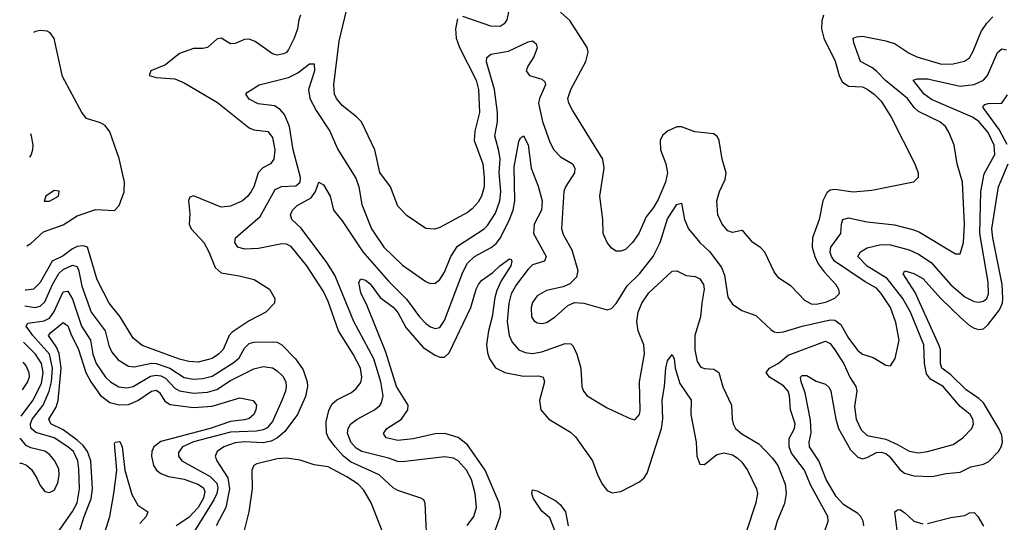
# Model space of a CAD drawing. Header units: inches. Extents: x 1694797 to 1849917, y 907313 to 1017959.
# Tile 291 of 656: x 1697422 to 1701660, y 994886 to 997050. Entities that reach past the tile are written whole.
import ezdxf

# ---------------------------------------------------------------- set-up
doc = ezdxf.new("R2010")
doc.units = ezdxf.units.IN
doc.header["$MEASUREMENT"] = 0
doc.layers.add('B6999', color=7, linetype='Continuous')
doc.layers.add('B7909', color=7, linetype='Continuous')

msp = doc.modelspace()

# ---------------------------------------------------------------- linework, layer by layer
at = {"layer": 'B6999', "color": 5}
for points, elevation in [([(1699535.3, 997124.7), (1699519.1, 997050), (1699507.7, 997032.3), (1699490, 997020.7), (1699450, 997022.9), (1699330, 997063.2)], 980), ([(1699306.6, 997053.4), (1699298.4, 997010), (1699300.7, 996970), (1699315.4, 996930), (1699387.5, 996790), (1699397.3, 996750), (1699401.8, 996650), (1699381, 996570), (1699377.7, 996530), (1699415.4, 996430), (1699421.9, 996370), (1699421, 996330), (1699410, 996290.3), (1699395.3, 996264.7), (1699370, 996235.4), (1699350, 996220.2), (1699230, 996155), (1699208.1, 996148.1), (1699170, 996151.3), (1699090, 996204.9), (1699050, 996247.4), (1699018.4, 996330), (1698972.7, 996392.7), (1698950.1, 996490), (1698894, 996610), (1698872.3, 996632.3), (1698810, 996680.7), (1698785.6, 996710), (1698776.8, 996730), (1698774.4, 996770), (1698797.9, 996957.9), (1698828.4, 997090)], 980), ([(1700000, 996053.1), (1699990, 996053.4), (1699970, 996066.7), (1699950.3, 996090), (1699932.9, 996130), (1699932.4, 996190), (1699919.3, 996290), (1699937.7, 996410), (1699932.6, 996450), (1699800.8, 996660.8), (1699785.5, 996690), (1699780.7, 996710), (1699793.6, 996750), (1699858.5, 996870), (1699868.3, 996910), (1699864.2, 996930), (1699790, 997046.2), (1699750, 997083)], 980), ([(1698630.5, 997070), (1698623.6, 997050), (1698617.9, 997010), (1698604.2, 996970), (1698578.6, 996921.4), (1698570, 996909.5), (1698557.4, 996902.6), (1698530, 996897.9), (1698510, 996903.1), (1698435.8, 996955.8), (1698410, 996966.5), (1698390, 996964.5), (1698350, 996947.9), (1698330, 996946.7), (1698290, 996970.3), (1698270, 996966.7), (1698230, 996931), (1698210, 996926.3), (1698170, 996926), (1698110, 996904.1), (1698050, 996856), (1697987, 996830), (1697979.5, 996810), (1698010, 996801.1), (1698090, 996795), (1698130, 996777.8), (1698274.1, 996694.1), (1698410, 996584.2), (1698430, 996575.7), (1698490, 996568.3), (1698510, 996542.9), (1698519.9, 996490), (1698516.2, 996450), (1698501.1, 996430), (1698468.2, 996411.8), (1698449.1, 996390.9), (1698429.9, 996330.1), (1698419, 996310), (1698404.7, 996290), (1698381.1, 996270), (1698330, 996246.6), (1698290, 996242.3), (1698170, 996291), (1698154, 996286), (1698149.2, 996270.8), (1698154.6, 996214.6), (1698151.1, 996170), (1698159.5, 996150), (1698214.1, 996090), (1698235.6, 996050), (1698262.8, 995982.8), (1698290, 995960.5), (1698367.5, 995947.5), (1698430.7, 995930.7), (1698497, 995890), (1698520.9, 995850), (1698519.3, 995830), (1698482, 995790), (1698410, 995752.7), (1698336.2, 995703.8), (1698324.1, 995690), (1698297.8, 995630), (1698278.4, 995610), (1698250, 995590.6), (1698190, 995575.2), (1698150, 995577.4), (1698110, 995588), (1697950, 995647.5), (1697910, 995678.5), (1697854.1, 995770), (1697807.9, 995830), (1697755.4, 995930), (1697714.6, 996070), (1697696.3, 996076.3), (1697670, 996072.7), (1697650, 996063.1), (1697610, 996032.8), (1697561.6, 996010), (1697510, 995917.7), (1697482, 995890), (1697450, 995884.6), (1697446.3, 995885)], 980), ([(1697452.5, 996076.8), (1697470, 996085.8), (1697524.1, 996135.9), (1697610, 996166.2), (1697670, 996205.2), (1697750, 996232.7), (1697830, 996228.9), (1697849.8, 996250.2), (1697871.7, 996308.3), (1697873.5, 996350), (1697850, 996452.3), (1697810, 996567), (1697790, 996594), (1697770, 996605.3), (1697710, 996625.1), (1697689, 996650), (1697606, 996806), (1697570, 996969.2), (1697553.5, 996993.5), (1697541, 997001), (1697510, 997003.1)], 1020), ([(1697510, 997003.1), (1697490, 996999.2), (1697482.3, 996995.1)], 1020), ([(1699176.8, 994750), (1699167.3, 994967.3), (1699162, 994982), (1699149, 994990), (1699050, 995022.6), (1699030, 995034.5), (1698969, 995090), (1698845.8, 995145.8), (1698815.7, 995170), (1698779.5, 995210), (1698751.3, 995250), (1698742.7, 995270), (1698741.9, 995318.1), (1698752.5, 995367.5), (1698766.3, 995393.7), (1698787.2, 995412.8), (1698850, 995444.7), (1698870, 995461.2), (1698890, 995487.6), (1698895.3, 995510), (1698888.7, 995550), (1698857.1, 995610), (1698794.7, 995710), (1698750, 995836), (1698730, 995879.3), (1698658.5, 995990), (1698590, 996073.3), (1698570, 996083.6), (1698550, 996085.2), (1698450, 996065.3), (1698390, 996061.8), (1698361.1, 996070), (1698347.6, 996090), (1698351.2, 996110), (1698457.7, 996202.3), (1698521.2, 996318.8), (1698548.6, 996331.4), (1698610, 996335), (1698630, 996351), (1698631.4, 996370), (1698599.8, 996490), (1698584, 996590), (1698562, 996642), (1698543.7, 996663.7), (1698518.9, 996678.9), (1698448.2, 996688.2), (1698410, 996707.9), (1698396.2, 996730), (1698402.3, 996737.7), (1698452.7, 996770), (1698579.3, 996800.7), (1698618.9, 996821.1), (1698670, 996860.7), (1698690, 996859.3), (1698691.1, 996830), (1698665.2, 996750), (1698671.5, 996710), (1698698.9, 996658.9), (1698757.6, 996570), (1698791.6, 996491.6), (1698868.3, 996368.3), (1698881.6, 996330), (1698894.6, 996254.6), (1698936.8, 996150), (1698989.4, 996070), (1699070, 995992.7), (1699170, 995922.2), (1699190, 995913.4), (1699210, 995915.5), (1699230, 995931.3), (1699250, 995962.8), (1699277.7, 996030), (1699305.9, 996074.1), (1699421.8, 996150), (1699436.2, 996163.8), (1699470, 996216.8), (1699489.2, 996270), (1699493.4, 996310), (1699485.9, 996390), (1699489.9, 996450), (1699485.1, 996485.1), (1699466.7, 996550), (1699478.5, 996610), (1699478.1, 996650), (1699465.8, 996750), (1699430.9, 996869.1), (1699432.7, 996887.3), (1699450, 996901.8), (1699525.4, 996914.6), (1699610, 996954.3), (1699630, 996958.7), (1699645.7, 996945.7), (1699648.7, 996928.7), (1699635.5, 996890), (1699608.8, 996850), (1699602.5, 996830), (1699615.8, 996810), (1699670, 996794.5), (1699681.8, 996781.8), (1699684.6, 996770), (1699658.8, 996710), (1699654.9, 996690), (1699671.9, 996611.9), (1699703.3, 996523.3), (1699720.5, 996490), (1699750, 996458.9), (1699801.4, 996430), (1699811.2, 996410), (1699809.5, 996390), (1699771.5, 996330), (1699764.4, 996310), (1699754.8, 996150), (1699762.2, 996122.2), (1699799.3, 996059.3), (1699824.8, 995970), (1699818.2, 995941.8), (1699790, 995912.7), (1699760.8, 995899.2), (1699690, 995884.5), (1699650, 995860.9), (1699630, 995832.6), (1699623, 995810), (1699624.8, 995770), (1699634.9, 995754.9), (1699650, 995744.3), (1699670, 995742.2), (1699690, 995746.4), (1699727.4, 995770), (1699781.4, 995818.6), (1699810, 995831.7), (1699850, 995829.2), (1699950, 995800.3), (1699970, 995806), (1699990, 995827.7), (1700000, 995844.1)], 960), ([(1697468.2, 996559.6), (1697471.9, 996550), (1697478.3, 996510), (1697477.9, 996490), (1697471, 996469), (1697464.9, 996457.9)], 1020), ([(1699347.5, 994872.5), (1699377.5, 994910), (1699388.1, 994950), (1699382.3, 995010), (1699367.1, 995070), (1699345.8, 995110), (1699310, 995150.5), (1699290, 995161.4), (1699250, 995166.9), (1699070, 995145.4), (1699050, 995146.8), (1699010, 995161.3), (1698894.6, 995190), (1698870, 995205.3), (1698846.7, 995230), (1698833.3, 995270), (1698836.3, 995290), (1698847.7, 995310), (1698874.8, 995330), (1698949.8, 995370), (1698971.9, 995388.1), (1698979.6, 995400.4), (1698986.4, 995430), (1698976.8, 995490), (1698946.9, 995590), (1698860.7, 995750), (1698778.3, 995950), (1698743.9, 996003.9), (1698633, 996153), (1698593.8, 996190), (1698587.7, 996210), (1698596.2, 996230), (1698616.2, 996250), (1698677.2, 996282.8), (1698695.4, 996310), (1698710, 996350.4), (1698730, 996339.5), (1698758.7, 996290), (1698773.1, 996230), (1698810, 996183.9), (1698899.7, 996050), (1699010, 995923.9), (1699087.2, 995847.2), (1699143.4, 995770), (1699170, 995741.3), (1699190, 995727.1), (1699210, 995720.1), (1699230, 995724.6), (1699250, 995755.3), (1699330, 995963.2), (1699350, 996001.2), (1699379.8, 996030), (1699450.8, 996069.2), (1699473.5, 996086.5), (1699491.8, 996110), (1699529.9, 996190), (1699545.6, 996230), (1699552.9, 996270), (1699550, 996416.3), (1699570, 996524.9), (1699578.3, 996541.7), (1699590, 996550.4), (1699611.2, 996511.2), (1699623.2, 996410), (1699653.3, 996333.3), (1699670.9, 996270), (1699667.4, 996230), (1699635.9, 996170), (1699634.3, 996130), (1699687.6, 996030), (1699681.6, 996010), (1699630, 995993.7), (1699610, 995975.3), (1699560.5, 995910), (1699538.2, 995870), (1699527.6, 995830), (1699519.9, 995750), (1699528.4, 995690), (1699541.4, 995661.4), (1699570, 995628.6), (1699597.1, 995617.1), (1699630, 995612.5), (1699670, 995619.1), (1699770, 995655.9), (1699794, 995654), (1699804.7, 995644.7), (1699820.8, 995610), (1699837.4, 995550), (1699841.7, 995470), (1699848.9, 995450), (1699864.9, 995430), (1699950, 995379), (1700000, 995355.5)], 940), ([(1699468.9, 994850), (1699490.8, 994910), (1699493.5, 994930), (1699486.1, 994970), (1699425.6, 995110), (1699350, 995219.2), (1699310, 995251.4), (1699251.6, 995268.4), (1699210, 995265.9), (1699115.4, 995244.6), (1699050, 995238.5), (1698999.2, 995250), (1698987.9, 995267.9), (1699002.9, 995290), (1699064.9, 995330), (1699092.1, 995370), (1699093.9, 995390), (1699043.8, 995470), (1698997.6, 995617.6), (1698917.6, 995817.6), (1698890, 995874.5), (1698882.4, 995917.6), (1698890, 995934.4), (1698910, 995928.9), (1698930, 995911.9), (1698973.7, 995853.7), (1699030, 995812), (1699050, 995788.5), (1699084.4, 995724.4), (1699158.5, 995638.5), (1699210, 995604.7), (1699230, 995597), (1699250, 995596.3), (1699270, 995615), (1699364.1, 995810), (1699387.1, 995890), (1699397.1, 995910), (1699410, 995927.2), (1699459.2, 995960.8), (1699488.3, 995990), (1699530, 996019.6), (1699537.3, 996017.3), (1699540.3, 996010), (1699535.8, 995990), (1699494.6, 995925.4), (1699475.6, 995884.4), (1699467, 995853), (1699456.1, 995770), (1699440.4, 995710), (1699431.4, 995651.4), (1699435.3, 995615.3), (1699443.9, 995590), (1699470.5, 995550.5), (1699510, 995531.2), (1699590, 995515), (1699655.7, 995515.7), (1699675.6, 995510), (1699681, 995490), (1699659.1, 995410), (1699665.8, 995370), (1699699.6, 995330), (1699793.4, 995273.4), (1699814.2, 995254.2), (1699887.2, 995150), (1699910, 995087.3), (1699930, 995047.7), (1699950, 995023), (1699972.4, 995012.4), (1700000, 995016.5)], 920), ([(1697444.1, 995817.5), (1697489.1, 995810.9), (1697510, 995815.9), (1697530, 995834.7), (1697563.2, 995910), (1697590, 995957.7), (1697610, 995975), (1697650, 995992.7), (1697667.6, 995987.6), (1697675, 995975), (1697690, 995902), (1697729.7, 995790), (1697790.1, 995710.1), (1697806.4, 995646.4), (1697818.4, 995618.4), (1697845.7, 995585.7), (1697890, 995557.8), (1697914.6, 995554.6), (1697989.2, 995570.8), (1698010, 995569.8), (1698068.7, 995548.7), (1698130, 995509.4), (1698170, 995502.6), (1698210, 995505), (1698250, 995514.7), (1698345.4, 995574.6), (1698366.3, 995593.7), (1698390, 995634.8), (1698410, 995655.5), (1698430, 995662), (1698510, 995663.3), (1698530, 995661.7), (1698550, 995649.5), (1698609.8, 995589.8), (1698642.6, 995542.6), (1698659.4, 995490), (1698660.3, 995470), (1698652, 995428), (1698617.9, 995350), (1698563.9, 995276.1), (1698531.3, 995248.7), (1698504.7, 995235.3), (1698470, 995227.4), (1698390, 995231.6), (1698350, 995228.2), (1698301, 995210), (1698271.8, 995190), (1698263.5, 995170), (1698270.1, 995150), (1698317.7, 995077.7), (1698324.8, 995030), (1698309.7, 994950), (1698267.2, 994870)], 960), ([(1697592.7, 994850), (1697650, 994932.3), (1697669.1, 994970), (1697679.6, 995030), (1697676.3, 995116.3), (1697672.4, 995150), (1697653.3, 995190), (1697630, 995211.2), (1697570.4, 995250), (1697492.1, 995272.1), (1697470.6, 995290.6), (1697468.1, 995310), (1697476.2, 995330), (1697522.5, 995390), (1697549.5, 995450.5), (1697558.9, 995490), (1697563.4, 995550), (1697550, 995610.3), (1697479.2, 995690), (1697449.9, 995730.1), (1697457.1, 995742.9), (1697526.8, 995753.2), (1697550, 995765.1), (1697568.8, 995791.2), (1697610, 995878.8), (1697630, 995881.3), (1697650, 995847.1), (1697687.8, 995730), (1697726.8, 995670), (1697736.4, 995610), (1697750.9, 995570), (1697791.3, 995511.3), (1697813.2, 995490), (1697848.7, 995468.7), (1697884, 995464), (1697910, 995470.4), (1697985.6, 995514.4), (1698010, 995519.8), (1698030, 995516.6), (1698050, 995506.6), (1698090, 995463), (1698110, 995452.4), (1698170, 995441.9), (1698230, 995446.4), (1698270, 995458.1), (1698330, 995496.4), (1698430, 995546.4), (1698470, 995556.8), (1698510, 995550.9), (1698530, 995538), (1698554.4, 995514.4), (1698567, 995490), (1698569.5, 995470), (1698565.6, 995450), (1698550.9, 995410), (1698510, 995319.5), (1698487.4, 995292.6), (1698470, 995284), (1698441.4, 995278.6), (1698330, 995273.7), (1698170, 995232.2), (1698123.1, 995210), (1698105.8, 995185.7), (1698105, 995170), (1698119.8, 995150), (1698242.5, 995082.5), (1698270, 995054.2), (1698274.7, 995034.7), (1698270, 995010), (1698258, 994982), (1698175.7, 994850)], 940), ([(1697678.2, 994841.8), (1697699.2, 994910), (1697730, 994986.8), (1697734.9, 995030), (1697728.4, 995150), (1697713.9, 995190), (1697695.7, 995215.7), (1697670, 995239.1), (1697610, 995283.7), (1697555.9, 995310), (1697547.7, 995330), (1697578.5, 995381.5), (1697588.1, 995410), (1697600.4, 995550), (1697592.6, 995612.6), (1697579.9, 995639.9), (1697546.4, 995690), (1697556.7, 995703.3), (1697610, 995746.3), (1697630, 995731), (1697645, 995690), (1697674.2, 995634.2), (1697706.2, 995530), (1697728.3, 995490), (1697770, 995431.4), (1697810, 995402.2), (1697850, 995391.4), (1697890, 995392.8), (1697930, 995409.7), (1697990, 995450.8), (1698010, 995454.9), (1698024.3, 995444.3), (1698047.2, 995407.2), (1698070, 995393.4), (1698170, 995380.6), (1698250, 995385.2), (1698370, 995421.4), (1698426.4, 995410), (1698441.5, 995390), (1698438.9, 995370), (1698430.1, 995350), (1698410, 995333.3), (1698390, 995326.3), (1698330, 995319.8), (1698242.5, 995290), (1698030, 995233.8), (1698000.1, 995210), (1697991.4, 995190), (1697989.3, 995170), (1697998.6, 995130), (1698010.8, 995110.8), (1698030, 995095.3), (1698062.9, 995082.9), (1698130, 995071.3), (1698189.4, 995050), (1698213.8, 995033.8), (1698218.8, 995018.8), (1698213.5, 994990), (1698190, 994949.9), (1698150, 994906.9), (1698096.1, 994870)], 920), ([(1697428.7, 995342.4), (1697478.7, 995410), (1697516.1, 995483.9), (1697522.9, 995530), (1697515.5, 995570), (1697490.9, 995610), (1697439.1, 995661.7)], 960), ([(1697436.3, 995575.4), (1697450, 995557.3), (1697461.8, 995530), (1697462.3, 995510), (1697455.3, 995490), (1697432.4, 995456.6)], 980), ([(1697422.2, 995140.6), (1697430, 995140.4), (1697451.1, 995131.1), (1697472.4, 995112.4), (1697496.1, 995076.1), (1697510, 995043.8), (1697530, 995018.7), (1697550, 995013.4), (1697570, 995024.2), (1697585.9, 995054.1), (1697592.3, 995090), (1697590, 995114.5), (1697573.7, 995150), (1697550, 995177), (1697530, 995191.9), (1697470, 995206.4), (1697450, 995216.1), (1697426.2, 995246.2), (1697425.6, 995247.8)], 960), ([(1697747.7, 994710), (1697809.9, 994910), (1697828, 995010), (1697839.9, 995110), (1697830, 995224.7), (1697832.7, 995230), (1697853.2, 995233.2), (1697862.6, 995210), (1697874.9, 995110), (1697905, 995005), (1697930, 994959.5), (1697973, 994930), (1697966.1, 994910), (1697938.9, 994881.1)], 880), ([(1699000.9, 994800.9), (1698935.3, 994970), (1698903.7, 995023.7), (1698878.8, 995050), (1698830, 995082.1), (1698750, 995123.9), (1698690, 995133.6), (1698630, 995152.7), (1698570, 995161.5), (1698530, 995158.4), (1698443.1, 995136.9), (1698430.2, 995129.8), (1698420.9, 995110), (1698423, 995030), (1698407.7, 994930), (1698387.8, 994850)], 980), ([(1699732, 994832), (1699704.4, 994904.4), (1699670, 994933.6), (1699632.6, 994990), (1699627, 995010), (1699630, 995026), (1699650, 995020.4), (1699730, 994978.7), (1699750, 994961.1), (1699771.6, 994930), (1699783.2, 994870)], 880)]:
    msp.add_lwpolyline(points, dxfattribs=dict(at, elevation=elevation))
at = {"layer": 'B6999', "color": 5, "elevation": 1040}
msp.add_lwpolyline([(1697570, 996314), (1697534.8, 996290), (1697528, 996268), (1697550, 996268.5), (1697589, 996290), (1697592.1, 996312.1)], close=True, dxfattribs=at)
at = {"layer": 'B7909', "color": 5}
for points, elevation in [([(1700881.8, 997070), (1700874.7, 997045.3), (1700873.1, 997010), (1700883, 996970), (1700931.9, 996871.9), (1700949.9, 996809.9), (1700962.8, 996782.8), (1700990, 996763.4), (1701050, 996760.6), (1701070, 996750.5), (1701099.3, 996730), (1701130, 996698.7), (1701173.6, 996630), (1701274.7, 996430), (1701289.6, 996390), (1701289.5, 996370.5), (1701268.7, 996350), (1701090, 996315.2), (1701010, 996307.7), (1700930, 996318.7), (1700910, 996315.3), (1700895.6, 996304.4), (1700878.5, 996270), (1700862.8, 996190), (1700834.3, 996110), (1700833.1, 996070), (1700844, 996030), (1700859.2, 995999.2), (1700884.5, 995964.5), (1700935.4, 995910), (1700946, 995890), (1700948.6, 995870), (1700929.7, 995850), (1700890, 995832.2), (1700850, 995823.2), (1700830, 995825.2), (1700801.4, 995841.4), (1700743.2, 995903.2), (1700690, 995936.5), (1700670, 995964.9), (1700630, 996048.7), (1700610, 996068.9), (1700577, 996090), (1700537.3, 996137.3), (1700530, 996142.6), (1700490, 996134.3), (1700470, 996140.9), (1700446.2, 996170), (1700427.5, 996210), (1700422.9, 996270), (1700434.2, 996310), (1700458.5, 996361.5), (1700462.9, 996390), (1700446, 996450), (1700432.6, 996530), (1700425.3, 996545.3), (1700410, 996558.5), (1700327.4, 996567.4), (1700270, 996588.4), (1700250, 996589.2), (1700209.9, 996570.1), (1700188.9, 996551.1), (1700179.5, 996530), (1700179.9, 996490), (1700203.4, 996430), (1700210.9, 996390), (1700201.8, 996350), (1700170, 996276), (1700150, 996240.9), (1700118.8, 996201.2), (1700087.6, 996130), (1700060.4, 996090), (1700030, 996060.3), (1700010, 996052.8), (1700000, 996053.1)], 980), ([(1700000, 995844.1), (1700036.4, 995903.6), (1700090, 995955.8), (1700148, 996030), (1700179.2, 996090), (1700210, 996192.9), (1700250, 996254), (1700270, 996260.5), (1700284.1, 996190), (1700300.1, 996150), (1700350, 996090.1), (1700392.8, 996050), (1700442.7, 995982.7), (1700455.1, 995950), (1700470, 995854.8), (1700490, 995824.9), (1700530, 995797.3), (1700590, 995775.5), (1700655.4, 995715.4), (1700670, 995705.4), (1700683, 995703), (1700710, 995706.3), (1700790, 995730.8), (1700910, 995757.2), (1700930, 995756.4), (1700957, 995737), (1700990, 995678), (1701030, 995625), (1701050, 995609.3), (1701095.3, 995595.3), (1701150, 995563), (1701170, 995558.8), (1701190, 995590.8), (1701207.2, 995670), (1701193.6, 995746.4), (1701170.4, 995810), (1701130, 995871.2), (1701110, 995893.8), (1701061.3, 995921.3), (1700929.8, 996009.8), (1700916.2, 996030), (1700910.9, 996049.1), (1700913.5, 996070), (1700956.9, 996130), (1700959.3, 996170), (1700965.7, 996190), (1700990, 996196.9), (1701070, 996179.2), (1701186.7, 996166.7), (1701270, 996144.6), (1701294.4, 996134.4), (1701450, 996042.3), (1701470, 996041.6), (1701485, 996090), (1701489.3, 996170), (1701480.1, 996350), (1701457.6, 996430), (1701444.4, 996510), (1701423.1, 996563.1), (1701407, 996590), (1701382.7, 996610), (1701290, 996654.3), (1701271.7, 996671.7), (1701244, 996710), (1701148.1, 996788.1), (1701110, 996828.5), (1701090, 996844.1), (1701040.7, 996870), (1701011.7, 996950), (1701009.8, 996970), (1701023.4, 996976.6), (1701050, 996979.1), (1701150, 996959.4), (1701190, 996945.4), (1701250, 996906.4), (1701284.2, 996890), (1701390, 996859.1), (1701440, 996860), (1701489.2, 996870.8), (1701510, 996886), (1701525.8, 996914.2), (1701560.5, 996999.5), (1701584.6, 997035.4), (1701610, 997062.8)], 960), ([(1700866.9, 994790), (1700902.2, 994890), (1700900.8, 994910), (1700826.4, 995046.4), (1700799.5, 995110), (1700743.8, 995183.8), (1700733.7, 995210), (1700733.5, 995246.5), (1700757.2, 995290), (1700760.4, 995310), (1700740.1, 995370), (1700735.8, 995430), (1700729.4, 995450), (1700710, 995474), (1700649.9, 995510), (1700635.7, 995530), (1700649.7, 995550), (1700686.3, 995570), (1700730, 995604.7), (1700890, 995665.3), (1700910, 995655.5), (1700930, 995628.6), (1700970, 995567.7), (1700995, 995510), (1701021.5, 995470), (1701024.7, 995450), (1701015.2, 995384.8), (1701021.9, 995330), (1701043.8, 995283.8), (1701070, 995260.1), (1701150, 995243.8), (1701200.8, 995220.8), (1701250, 995191.7), (1701290, 995185.1), (1701330, 995190.6), (1701439.8, 995220.2), (1701481.5, 995250), (1701520.4, 995290), (1701527.7, 995310), (1701524.1, 995330), (1701512.4, 995350), (1701470, 995384.2), (1701396.7, 995470), (1701341.8, 995501.8), (1701324.7, 995524.7), (1701316.1, 995570), (1701313.3, 995650), (1701256, 995790), (1701222.6, 995850), (1701155.9, 995935.9), (1701070, 995988.8), (1701029.8, 996030), (1701041.7, 996050), (1701070, 996067), (1701130, 996081.9), (1701170, 996080.5), (1701250, 996058.4), (1701290, 996040.1), (1701344.7, 996004.7), (1701430, 995908.6), (1701490, 995856.6), (1701530, 995837.1), (1701550, 995834.2), (1701570, 995838.1), (1701584.8, 995850), (1701591.8, 995870), (1701590, 995919.3), (1701554.9, 996130), (1701559.4, 996310), (1701573.3, 996386.7), (1701618.7, 996470), (1701615.7, 996510), (1701590, 996564.7), (1701550, 996611.1), (1701522.4, 996630), (1701346.3, 996706.3), (1701315.7, 996730), (1701267.8, 996790), (1701284.6, 996795.4), (1701330, 996795.6), (1701470, 996763.2), (1701530, 996770.6), (1701569.8, 996790), (1701587.9, 996810), (1701630, 996908.9), (1701650, 996923.9), (1701670, 996919.7)], 940), ([(1701672.6, 996512.6), (1701637.3, 996577.3), (1701567.3, 996672.7), (1701575.6, 996684.4), (1701590, 996689.4), (1701649.9, 996690.1), (1701673.7, 996726.3)], 920), ([(1701055.9, 994870), (1701052.4, 994890), (1701042.8, 994910), (1701030, 994923.6), (1700970, 994960.7), (1700936.6, 994996.6), (1700893.8, 995070), (1700862.1, 995150), (1700821.3, 995210), (1700819.9, 995230), (1700829.3, 995270.7), (1700825.9, 995325.9), (1700802.8, 995442.8), (1700785.9, 995490), (1700783.4, 995510), (1700790, 995517.1), (1700810, 995517.5), (1700850, 995494), (1700890, 995480.2), (1700905.8, 995465.7), (1700913.6, 995450), (1700934.5, 995330), (1700946.6, 995290), (1700997.7, 995197.7), (1701030, 995166.5), (1701050, 995158.8), (1701070, 995164.2), (1701110, 995185.8), (1701130, 995187.9), (1701150, 995181.2), (1701164.7, 995170), (1701210, 995113.1), (1701230, 995097.8), (1701270, 995086.4), (1701350, 995082.5), (1701410, 995095.9), (1701470, 995101.1), (1701516.1, 995123.9), (1701570, 995136.1), (1701592.8, 995147.2), (1701634.6, 995190), (1701647, 995210), (1701652.4, 995230), (1701650, 995260.5), (1701636.9, 995290), (1701570, 995399.6), (1701550, 995419.1), (1701496.4, 995456.4), (1701430, 995520.7), (1701391.6, 995550), (1701385, 995570), (1701384.8, 995630), (1701377.9, 995650), (1701275.9, 995875.9), (1701224.9, 995955.1), (1701232, 995968), (1701270, 995957.5), (1701310, 995935), (1701388, 995848), (1701470, 995768.4), (1701510, 995733.4), (1701530, 995722.2), (1701550, 995716.6), (1701570, 995719.4), (1701590, 995737.5), (1701639.4, 995800.6), (1701651.8, 995830), (1701653.9, 995850), (1701650.5, 995910), (1701610.2, 996110), (1701606.2, 996150), (1701634.9, 996330), (1701676.9, 996430)], 920), ([(1700000, 995355.5), (1700050, 995332), (1700070, 995327.4), (1700089.7, 995350), (1700092.5, 995367.5), (1700089.3, 995490), (1700111.1, 995611.1), (1700107.8, 995650), (1700084.2, 995710), (1700078.4, 995750), (1700084.3, 995790), (1700099.5, 995830), (1700130, 995873.5), (1700230, 995967), (1700250, 995968.5), (1700290, 995948.4), (1700330, 995944.4), (1700350, 995934.7), (1700366, 995910), (1700368.7, 995890), (1700357.7, 995830), (1700353.1, 995770), (1700328.6, 995690), (1700328.2, 995628.2), (1700337.4, 995577.4), (1700353.7, 995553.7), (1700370, 995547.5), (1700410, 995544.8), (1700431.2, 995531.2), (1700448.9, 995468.9), (1700486.5, 995390), (1700488.9, 995330), (1700492.9, 995310), (1700503.6, 995290), (1700530, 995266), (1700604, 995224), (1700662.5, 995162.5), (1700685.2, 995130), (1700717.1, 995050), (1700721.4, 995010), (1700714.1, 994965.9), (1700681.7, 994890), (1700671.6, 994850)], 940), ([(1700000, 995016.5), (1700010, 995018), (1700090, 995060.3), (1700110, 995077.4), (1700122.3, 995097.7), (1700184.9, 995290), (1700190.8, 995330.8), (1700188, 995412), (1700197.4, 995470), (1700202.5, 995550), (1700210, 995581.6), (1700230, 995608.2), (1700238.6, 995590), (1700243.8, 995550), (1700263.6, 995483.6), (1700311.6, 995411.6), (1700310.7, 995350), (1700333.1, 995230), (1700336, 995170), (1700350, 995135.3), (1700370, 995134.6), (1700422, 995178), (1700454.6, 995185.4), (1700490, 995175.5), (1700510, 995163), (1700530, 995144.3), (1700554, 995110), (1700593.7, 995030), (1700598, 995010), (1700591.1, 994970), (1700550, 994846.9)], 920), ([(1701198.7, 994850), (1701189.4, 994930.6), (1701200, 994940), (1701210, 994940.8), (1701230, 994928.2), (1701270, 994890.6), (1701310, 994879.1)], 880), ([(1701330, 994880.3), (1701430, 994906.3), (1701490, 994915.1), (1701510, 994926.4), (1701530, 994928.3), (1701545.9, 994910), (1701570, 994868.4)], 880)]:
    msp.add_lwpolyline(points, dxfattribs=dict(at, elevation=elevation))

doc.saveas('drawing.dxf')
